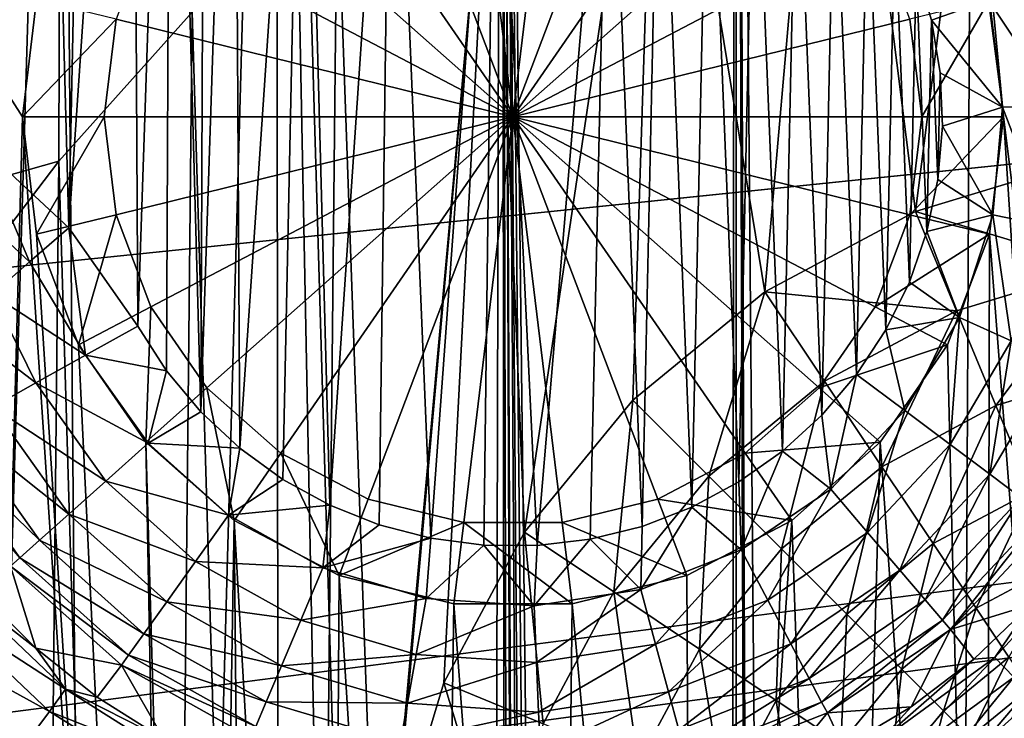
# Model space of a CAD drawing. Header units: metres. Extents: x -105 to 105, y -117 to 62.
# Tile 284 of 382: x -12.02 to -6, y 5.02 to 9.29. Entities that reach past the tile are written whole.
import ezdxf

# ---------------------------------------------------------------- set-up
doc = ezdxf.new("R2010")
doc.units = ezdxf.units.M
doc.layers.add('solid_509432_AD150_SW0001', color=7, linetype='CONTINUOUS')
doc.layers.add('solid_509432_AD150_SW0001_01', color=7, linetype='CONTINUOUS')

msp = doc.modelspace()

# ---------------------------------------------------------------- linework, layer by layer
at = {"layer": 'solid_509432_AD150_SW0001'}
for points in [[(-6.162486, 18.584642, 71.856262), (-7.637273, 18.06888, 71.843544), (-6.716792, -90.563103, 71.851799)], [(90, 18.299999, -16.299999), (-53, -0.25, -16.299999), (-90, -0.25, -16.299999)], [(-90, 18.299999, -16.299999), (90, 18.299999, -16.299999), (-90, -0.25, -16.299999)], [(-7.637273, 18.06888, 71.843544), (-9.069048, 17.444565, 71.82859), (-7.796052, -90.288589, 71.84201)], [(-7.637273, 18.06888, 71.843544), (-7.796052, -90.288589, 71.84201), (-7.625625, -90.371964, 71.843658)], [(-7.637273, 18.06888, 71.843544), (-7.179524, -90.514778, 71.847786), (-6.716792, -90.563103, 71.851799)], [(-7.637273, 18.06888, 71.843544), (-7.271542, -90.4935, 71.846954), (-7.179524, -90.514778, 71.847786)], [(-7.637273, 18.06888, 71.843544), (-7.625625, -90.371964, 71.843658), (-7.271542, -90.4935, 71.846954)], [(-9.069048, 17.444565, 71.82859), (-10.44977, 16.715254, 71.811752), (-9.177452, -26.469061, 71.827354)], [(-9.069048, 17.444565, 71.82859), (-9.177452, -26.469061, 71.827354), (-9.022556, -28.755762, 71.829117)], [(-9.069048, 17.444565, 71.82859), (-8.032491, -90.140953, 71.839676), (-7.796052, -90.288589, 71.84201)], [(-9.069048, 17.444565, 71.82859), (-8.253333, -89.961456, 71.837425), (-8.032491, -90.140953, 71.839676)], [(-9.069048, 17.444565, 71.82859), (-8.383188, -89.831497, 71.836075), (-8.253333, -89.961456, 71.837425)], [(-9.069048, 17.444565, 71.82859), (-8.615558, -89.532524, 71.833603), (-8.383188, -89.831497, 71.836075)], [(-9.069048, 17.444565, 71.82859), (-8.663014, -89.456314, 71.833092), (-8.615558, -89.532524, 71.833603)], [(-9.069048, 17.444565, 71.82859), (-8.859094, -89.033203, 71.830948), (-8.663014, -89.456314, 71.833092)], [(-9.069048, 17.444565, 71.82859), (-9.022556, -28.755762, 71.829117), (-8.859094, -89.033203, 71.830948)], [(-56.523369, 17.273149, -13.4), (-4.535146, -0.11237, -13.4), (-4.535146, 17.273149, -13.4)], [(-56.523369, 17.273149, -13.4), (-20.115334, -0.11237, -13.4), (-4.535146, -0.11237, -13.4)], [(-10.44977, 16.715254, 71.811752), (-11.77169, 15.885102, 71.793388), (-11.46215, -19.991917, 71.797882)], [(-10.44977, 16.715254, 71.811752), (-11.46215, -19.991917, 71.797882), (-10.408614, -22.040781, 71.812286)], [(-10.44977, 16.715254, 71.811752), (-9.642337, -24.21312, 71.821892), (-9.177452, -26.469061, 71.827354)], [(-10.44977, 16.715254, 71.811752), (-10.408614, -22.040781, 71.812286), (-9.642337, -24.21312, 71.821892)], [(-4.506017, -3.172695, 3.6), (-4.037329, 16.087421, 3.6), (-6.625394, 15.27488, 3.6)], [(-11.77169, 15.885102, 71.793388), (-13.027402, 14.958838, 71.773926), (-12.783526, -18.104143, 71.777855)], [(-11.77169, 15.885102, 71.793388), (-12.783526, -18.104143, 71.777855), (-11.46215, -19.991917, 71.797882)], [(-6.087182, 9.417974, 3.6), (-6, 8.7, 3.6), (-6.625394, 15.27488, 3.6)], [(-4.506017, -3.172695, 3.6), (-6.625394, 15.27488, 3.6), (-6, 8.7, 3.6)], [(-12.182717, 14.195507, -3.65), (-11.879448, 14.074841, -3.65), (-12.256333, 8.523661, -3.65)], [(-11.879448, 14.074841, -3.65), (-11.716298, 8.022101, -3.65), (-12.256333, 8.523661, -3.65)], [(-11.879448, 14.074841, -3.65), (-11.593453, 13.917461, -3.65), (-11.716298, 8.022101, -3.65)], [(-11.593453, 13.917461, -3.65), (-11.329303, 13.725903, -3.65), (-11.716298, 8.022101, -3.65)], [(-11.329303, 13.725903, -3.65), (-11.293468, 7.421128, -3.65), (-11.716298, 8.022101, -3.65)], [(-11.329303, 13.725903, -3.65), (-11.090832, 13.502938, -3.65), (-11.293468, 7.421128, -3.65)], [(-11.090832, 13.502938, -3.65), (-11.118073, 7.147813, -3.65), (-11.293468, 7.421128, -3.65)], [(-11.090832, 13.502938, -3.65), (-10.909168, 6.897062, -3.65), (-11.118073, 7.147813, -3.65)], [(-11.090832, 13.502938, -3.65), (-10.881927, 13.252187, -3.65), (-10.909168, 6.897062, -3.65)], [(-10.881927, 13.252187, -3.65), (-10.706532, 12.978872, -3.65), (-10.909168, 6.897062, -3.65)], [(-10.706532, 12.978872, -3.65), (-10.670697, 6.674098, -3.65), (-10.909168, 6.897062, -3.65)], [(-10.706532, 12.978872, -3.65), (-10.283702, 12.377898, -3.65), (-10.670697, 6.674098, -3.65)], [(-7.056211, 12.248801, 68.879997), (-5.950544, 12.769511, 68.879997), (-6.538026, 8.122147, 68.879997)], [(-5.950544, 12.769511, 68.879997), (-5.538317, 8.425224, 68.879997), (-6.538026, 8.122147, 68.879997)], [(-10.283702, 12.377898, -3.65), (-10.406547, 6.482539, -3.65), (-10.670697, 6.674098, -3.65)], [(-10.283702, 12.377898, -3.65), (-10.120552, 6.325159, -3.65), (-10.406547, 6.482539, -3.65)], [(-10.283702, 12.377898, -3.65), (-9.743667, 11.87634, -3.65), (-10.120552, 6.325159, -3.65)], [(-8.116714, 11.641371, 68.879997), (-7.056211, 12.248801, 68.879997), (-7.459431, 7.629768, 68.879997)], [(-7.056211, 12.248801, 68.879997), (-6.538026, 8.122147, 68.879997), (-7.459431, 7.629768, 68.879997)], [(-9.743667, 11.87634, -3.65), (-9.817283, 6.204493, -3.65), (-10.120552, 6.325159, -3.65)], [(-9.743667, 11.87634, -3.65), (-9.501385, 6.122381, -3.65), (-9.817283, 6.204493, -3.65)], [(-9.743667, 11.87634, -3.65), (-9.111122, 11.498078, -3.65), (-9.501385, 6.122381, -3.65)], [(-9.125268, 10.951107, 68.879997), (-8.116714, 11.641371, 68.879997), (-8.929769, 6.159431, 68.879997)], [(-8.116714, 11.641371, 68.879997), (-8.267034, 6.967034, 68.879997), (-8.929769, 6.159431, 68.879997)], [(-8.116714, 11.641371, 68.879997), (-7.459431, 7.629768, 68.879997), (-8.267034, 6.967034, 68.879997)], [(-9.111122, 11.498078, -3.65), (-9.177736, 6.080092, -3.65), (-9.501385, 6.122381, -3.65)], [(-9.111122, 11.498078, -3.65), (-8.851347, 6.078281, -3.65), (-9.177736, 6.080092, -3.65)], [(-9.111122, 11.498078, -3.65), (-8.414454, 11.259813, -3.65), (-8.851347, 6.078281, -3.65)], [(-8.414454, 11.259813, -3.65), (-8.527251, 6.116976, -3.65), (-8.851347, 6.078281, -3.65)], [(-8.414454, 11.259813, -3.65), (-8.210459, 6.195578, -3.65), (-8.527251, 6.116976, -3.65)], [(-8.414454, 11.259813, -3.65), (-8.102961, 11.167961, -3.65), (-8.210459, 6.195578, -3.65)], [(-9, 8.7, -1.902152), (-9.301389, 11.181767, -0.4), (-9.886502, 11.037544, -0.4)], [(-9, 8.7, -1.902152), (-8.698611, 11.181767, -0.4), (-9.301389, 11.181767, -0.4)], [(-9, 8.7, -1.902152), (-8.113498, 11.037544, -0.4), (-8.698611, 11.181767, -0.4)], [(-8.102961, 11.167961, -3.65), (-7.905864, 6.312873, -3.65), (-8.210459, 6.195578, -3.65)], [(-8.102961, 11.167961, -3.65), (-7.803746, 11.037624, -3.65), (-7.905864, 6.312873, -3.65)], [(-9, 8.7, -1.902152), (-9.886502, 11.037544, -0.4), (-10.420148, 10.757469, -0.4)], [(-9, 8.7, -1.902152), (-7.579852, 10.757469, -0.4), (-8.113498, 11.037544, -0.4)], [(-7.803746, 11.037624, -3.65), (-7.618173, 6.467051, -3.65), (-7.905864, 6.312873, -3.65)], [(-7.803746, 11.037624, -3.65), (-7.522929, 10.871121, -3.65), (-7.618173, 6.467051, -3.65)], [(-10.075416, 10.182427, 68.879997), (-9.125268, 10.951107, 68.879997), (-9.827391, 3.2, 68.879997)], [(-9.125268, 10.951107, 68.879997), (-9.725224, 4.238317, 68.879997), (-9.827391, 3.2, 68.879997)], [(-9.125268, 10.951107, 68.879997), (-9.422147, 5.238025, 68.879997), (-9.725224, 4.238317, 68.879997)], [(-9.125268, 10.951107, 68.879997), (-8.929769, 6.159431, 68.879997), (-9.422147, 5.238025, 68.879997)], [(-7.522929, 10.871121, -3.65), (-7.35183, 6.655729, -3.65), (-7.618173, 6.467051, -3.65)], [(-7.522929, 10.871121, -3.65), (-7.26507, 10.671174, -3.65), (-7.35183, 6.655729, -3.65)], [(-9, 8.7, -1.902152), (-10.420148, 10.757469, -0.4), (-10.871307, 10.357772, -0.4)], [(-9, 8.7, -1.902152), (-7.128692, 10.357772, -0.4), (-7.579852, 10.757469, -0.4)], [(-12, 8.7, 3.6), (-13.251093, 10.659556, 3.6), (-12.603499, -13.940187, 3.6)], [(-12, 8.7, 3.6), (-11.912818, 9.417974, 3.6), (-13.251093, 10.659556, 3.6)], [(-7.26507, 10.671174, -3.65), (-7.11095, 6.875993, -3.65), (-7.35183, 6.655729, -3.65)], [(-7.26507, 10.671174, -3.65), (-7.033907, 10.440685, -3.65), (-7.11095, 6.875993, -3.65)], [(-7.033907, 10.440685, -3.65), (-6.899256, 7.124442, -3.65), (-7.11095, 6.875993, -3.65)], [(-7.033907, 10.440685, -3.65), (-6.833153, 10.183333, -3.65), (-6.899256, 7.124442, -3.65)], [(-9, 8.7, -1.902152), (-10.871307, 10.357772, -0.4), (-11.213627, 9.861834, -0.4)], [(-9, 8.7, -1.902152), (-6.786373, 9.861834, -0.4), (-7.128692, 10.357772, -0.4)], [(-10.310084, -12.572192, 68.879997), (-10.961076, 9.340252, 68.879997), (-10.075416, 10.182427, 68.879997)], [(-10.310084, -12.572192, 68.879997), (-10.075416, 10.182427, 68.879997), (-9.827391, 3.2, 68.879997)], [(-6.833153, 10.183333, -3.65), (-6.72002, 7.397234, -3.65), (-6.899256, 7.124442, -3.65)], [(-6.833153, 10.183333, -3.65), (-6.665874, 9.903063, -3.65), (-6.72002, 7.397234, -3.65)], [(-6.665874, 9.903063, -3.65), (-6.576012, 7.690153, -3.65), (-6.72002, 7.397234, -3.65)], [(-6.665874, 9.903063, -3.65), (-6.534655, 9.604201, -3.65), (-6.576012, 7.690153, -3.65)], [(-13.286796, 8.002264, 68.790207), (-11.773273, 9.856214, 68.790207), (-11.776579, 8.429971, 68.879997)], [(-13.08232, 9.75816, 68.523697), (-11.773273, 9.856214, 68.790207), (-13.286796, 8.002264, 68.790207)], [(-11.773273, 9.856214, 68.790207), (-10.961076, 9.340252, 68.879997), (-11.776579, 8.429971, 68.879997)], [(-9, 8.7, -1.902152), (-11.213627, 9.861834, -0.4), (-11.427359, 9.298271, -0.4)], [(-9, 8.7, -1.902152), (-6.572641, 9.298271, -0.4), (-6.786373, 9.861834, -0.4)], [(-10.604027, -8.035223, 2.176648), (-20.352932, -11.169054, 2.431932), (-18.474998, 9.676248, 2.382756)], [(-11, -6.3, 2.187017), (-18.474998, 9.676248, 2.382756), (-17.966082, 8.628111, 2.36943)], [(-10.899744, -7.189939, 2.184391), (-10.604027, -8.035223, 2.176648), (-18.474998, 9.676248, 2.382756)], [(-11, -6.3, 2.187017), (-10.899744, -7.189939, 2.184391), (-18.474998, 9.676248, 2.382756)], [(-6.534655, 9.604201, -3.65), (-6.469457, 7.998672, -3.65), (-6.576012, 7.690153, -3.65)], [(-6.534655, 9.604201, -3.65), (-6.441527, 9.291374, -3.65), (-6.469457, 7.998672, -3.65)], [(-6.092581, 9.413608, -3.604213), (-6.441527, 9.291374, -3.65), (-6.534655, 9.604201, -3.65)], [(-6.092581, 9.413608, -3.604213), (-5.755611, 9.496315, -3.468759), (-5.659959, 8.765604, -3.468759)], [(-11.427359, 9.298271, 3.1), (-11.912818, 9.417974, 3.6), (-12, 8.7, 3.6)], [(-6.572641, 9.298271, 3.1), (-6.5, 8.7, 3.1), (-6.087182, 9.417974, 3.6)], [(-6.5, 8.7, 3.1), (-6, 8.7, 3.6), (-6.087182, 9.417974, 3.6)], [(-6.006864, 8.75879, -3.604213), (-6.441527, 9.291374, -3.65), (-6.092581, 9.413608, -3.604213)], [(-6.006864, 8.75879, -3.604213), (-6.092581, 9.413608, -3.604213), (-5.659959, 8.765604, -3.468759)], [(-11.178157, -11.711962, 68.879997), (-11.776579, 8.429971, 68.879997), (-10.961076, 9.340252, 68.879997)], [(-10.310084, -12.572192, 68.879997), (-11.178157, -11.711962, 68.879997), (-10.961076, 9.340252, 68.879997)], [(-11.5, 8.7, 3.1), (-11.427359, 9.298271, 3.1), (-12, 8.7, 3.6)], [(-11.427359, 9.298271, -0.4), (-11.427359, 9.298271, 3.1), (-11.5, 8.7, 3.1)], [(-11.5, 8.7, -0.4), (-11.427359, 9.298271, -0.4), (-11.5, 8.7, 3.1)], [(-9, 8.7, -1.902152), (-11.427359, 9.298271, -0.4), (-11.5, 8.7, -0.4)], [(-9, 8.7, -1.902152), (-6.5, 8.7, -0.4), (-6.572641, 9.298271, -0.4)], [(-6.5, 8.7, -0.4), (-6.5, 8.7, 3.1), (-6.572641, 9.298271, 3.1)], [(-6.572641, 9.298271, -0.4), (-6.5, 8.7, -0.4), (-6.572641, 9.298271, 3.1)], [(-6.441527, 9.291374, -3.65), (-6.402, 8.318026, -3.65), (-6.469457, 7.998672, -3.65)], [(-6.441527, 9.291374, -3.65), (-6.387927, 8.969408, -3.65), (-6.402, 8.318026, -3.65)], [(-6.006864, 8.75879, -3.604213), (-6.387927, 8.969408, -3.65), (-6.441527, 9.291374, -3.65)], [(-6.387927, 8.969408, -3.65), (-6.374683, 8.643279, -3.65), (-6.402, 8.318026, -3.65)], [(-6.006864, 8.75879, -3.604213), (-6.374683, 8.643279, -3.65), (-6.387927, 8.969408, -3.65)], [(-6.066801, 8.101111, -3.604213), (-6.374683, 8.643279, -3.65), (-6.006864, 8.75879, -3.604213)], [(-6.066801, 8.101111, -3.604213), (-6.006864, 8.75879, -3.604213), (-5.726844, 8.0317, -3.468759)], [(-6.006864, 8.75879, -3.604213), (-5.659959, 8.765604, -3.468759), (-5.726844, 8.0317, -3.468759)], [(-11, -6.3, 3.6), (-12, 8.7, 3.6), (-12.603499, -13.940187, 3.6)], [(-11, -6.3, 3.6), (-11.912818, 7.982027, 3.6), (-12, 8.7, 3.6)], [(-11.5, 8.7, 3.1), (-12, 8.7, 3.6), (-11.912818, 7.982027, 3.6)], [(-11.427359, 8.101729, 3.1), (-11.5, 8.7, 3.1), (-11.912818, 7.982027, 3.6)], [(-11.427359, 8.101729, 3.1), (-11.5, 8.7, -0.4), (-11.5, 8.7, 3.1)], [(-11.427359, 8.101729, -0.4), (-9, 8.7, -1.902152), (-11.5, 8.7, -0.4)], [(-11.427359, 8.101729, -0.4), (-11.5, 8.7, -0.4), (-11.427359, 8.101729, 3.1)], [(-11.213627, 7.538167, -0.4), (-9, 8.7, -1.902152), (-11.427359, 8.101729, -0.4)], [(-10.871307, 7.042228, -0.4), (-9, 8.7, -1.902152), (-11.213627, 7.538167, -0.4)], [(-10.420148, 6.64253, -0.4), (-9, 8.7, -1.902152), (-10.871307, 7.042228, -0.4)], [(-9.886502, 6.362455, -0.4), (-9, 8.7, -1.902152), (-10.420148, 6.64253, -0.4)], [(-9.301389, 6.218234, -0.4), (-9, 8.7, -1.902152), (-9.886502, 6.362455, -0.4)], [(-8.698611, 6.218234, -0.4), (-9, 8.7, -1.902152), (-9.301389, 6.218234, -0.4)], [(-6.572641, 8.101729, -0.4), (-6.5, 8.7, -0.4), (-9, 8.7, -1.902152)], [(-8.113498, 6.362455, -0.4), (-9, 8.7, -1.902152), (-8.698611, 6.218234, -0.4)], [(-7.579852, 6.64253, -0.4), (-9, 8.7, -1.902152), (-8.113498, 6.362455, -0.4)], [(-7.128692, 7.042228, -0.4), (-9, 8.7, -1.902152), (-7.579852, 6.64253, -0.4)], [(-6.786373, 7.538167, -0.4), (-9, 8.7, -1.902152), (-7.128692, 7.042228, -0.4)], [(-6.572641, 8.101729, -0.4), (-9, 8.7, -1.902152), (-6.786373, 7.538167, -0.4)], [(-6.572641, 8.101729, 3.1), (-6.087182, 7.982027, 3.6), (-6, 8.7, 3.6)], [(-6.572641, 8.101729, 3.1), (-6, 8.7, 3.6), (-6.5, 8.7, 3.1)], [(-6.572641, 8.101729, -0.4), (-6.5, 8.7, 3.1), (-6.5, 8.7, -0.4)], [(-6.572641, 8.101729, -0.4), (-6.572641, 8.101729, 3.1), (-6.5, 8.7, 3.1)], [(-5.26448, -2.696117, 3.6), (-6, 8.7, 3.6), (-6.087182, 7.982027, 3.6)], [(-5.26448, -2.696117, 3.6), (-4.506017, -3.172695, 3.6), (-6, 8.7, 3.6)], [(-9.494305, -3.172952, 2.147589), (-17.966082, 8.628111, 2.36943), (-17.259912, 7.701235, 2.350938)], [(-10.899744, -5.410061, 2.184391), (-11, -6.3, 2.187017), (-17.966082, 8.628111, 2.36943)], [(-10.604027, -4.564777, 2.176648), (-10.899744, -5.410061, 2.184391), (-17.966082, 8.628111, 2.36943)], [(-10.127562, -3.80634, 2.164171), (-10.604027, -4.564777, 2.176648), (-17.966082, 8.628111, 2.36943)], [(-9.494305, -3.172952, 2.147589), (-10.127562, -3.80634, 2.164171), (-17.966082, 8.628111, 2.36943)], [(-6.066801, 8.101111, -3.604213), (-6.402, 8.318026, -3.65), (-6.374683, 8.643279, -3.65)], [(-12.446797, 8.269817, -3.616045), (-12.256333, 8.523661, -3.65), (-11.955394, 7.813429, -3.616045)], [(-11.955394, 7.813429, -3.616045), (-12.256333, 8.523661, -3.65), (-11.716298, 8.022101, -3.65)], [(-13.286796, 8.002264, 68.790207), (-11.776579, 8.429971, 68.879997), (-12.516704, 7.457412, 68.879997)], [(-11.974687, -10.785094, 68.879997), (-12.516704, 7.457412, 68.879997), (-11.776579, 8.429971, 68.879997)], [(-11.178157, -11.711962, 68.879997), (-11.974687, -10.785094, 68.879997), (-11.776579, 8.429971, 68.879997)], [(-5.411144, 7.78063, 68.807167), (-6.538026, 8.122147, 68.879997), (-5.538317, 8.425224, 68.879997)], [(-6.066801, 8.101111, -3.604213), (-6.469457, 7.998672, -3.65), (-6.402, 8.318026, -3.65)], [(-12.446797, 8.269817, -3.616045), (-11.955394, 7.813429, -3.616045), (-12.183665, 7.614201, -3.515716)], [(-11.427359, 8.101729, 3.1), (-11.912818, 7.982027, 3.6), (-11.656376, 7.305843, 3.6)], [(-11.213627, 7.538167, 3.1), (-11.427359, 8.101729, 3.1), (-11.656376, 7.305843, 3.6)], [(-11.427359, 8.101729, -0.4), (-11.427359, 8.101729, 3.1), (-11.213627, 7.538167, 3.1)], [(-11.213627, 7.538167, -0.4), (-11.427359, 8.101729, -0.4), (-11.213627, 7.538167, 3.1)], [(-6.287273, 7.514859, 68.807167), (-7.459431, 7.629768, 68.879997), (-6.538026, 8.122147, 68.879997)], [(-6.572641, 8.101729, 3.1), (-6.786373, 7.538167, 3.1), (-6.087182, 7.982027, 3.6)], [(-6.786373, 7.538167, -0.4), (-6.786373, 7.538167, 3.1), (-6.572641, 8.101729, 3.1)], [(-6.572641, 8.101729, -0.4), (-6.786373, 7.538167, -0.4), (-6.572641, 8.101729, 3.1)], [(-5.411144, 7.78063, 68.807167), (-6.287273, 7.514859, 68.807167), (-6.538026, 8.122147, 68.879997)], [(-6.269477, 7.472577, -3.604213), (-6.469457, 7.998672, -3.65), (-6.066801, 8.101111, -3.604213)], [(-6.269477, 7.472577, -3.604213), (-6.066801, 8.101111, -3.604213), (-5.95301, 7.330318, -3.468759)], [(-6.066801, 8.101111, -3.604213), (-5.726844, 8.0317, -3.468759), (-5.95301, 7.330318, -3.468759)], [(-11.955394, 7.813429, -3.616045), (-11.716298, 8.022101, -3.65), (-11.614688, 7.242011, -3.604213)], [(-11.614688, 7.242011, -3.604213), (-11.716298, 8.022101, -3.65), (-11.293468, 7.421128, -3.65)], [(-11, -6.3, 3.6), (-11.656376, 7.305843, 3.6), (-11.912818, 7.982027, 3.6)], [(-6.786373, 7.538167, 3.1), (-6.343625, 7.305843, 3.6), (-6.087182, 7.982027, 3.6)], [(-6.269477, 7.472577, -3.604213), (-6.576012, 7.690153, -3.65), (-6.469457, 7.998672, -3.65)], [(-6.109882, -2.400297, 3.6), (-6.087182, 7.982027, 3.6), (-6.343625, 7.305843, 3.6)], [(-6.109882, -2.400297, 3.6), (-5.26448, -2.696117, 3.6), (-6.087182, 7.982027, 3.6)], [(-12.183665, 7.614201, -3.515716), (-11.955394, 7.813429, -3.616045), (-11.614688, 7.242011, -3.604213)], [(-6.046669, 6.933988, 68.590508), (-6.287273, 7.514859, 68.807167), (-5.411144, 7.78063, 68.807167)], [(-5.288485, 7.16398, 68.590508), (-6.046669, 6.933988, 68.590508), (-5.411144, 7.78063, 68.807167)], [(-7, -2.3, 2.082273), (-17.259912, 7.701235, 2.350938), (-16.840929, 7.294624, 2.339967)], [(-8.735818, -2.69626, 2.127727), (-9.494305, -3.172952, 2.147589), (-17.259912, 7.701235, 2.350938)], [(-7.890296, -2.400338, 2.105586), (-8.735818, -2.69626, 2.127727), (-17.259912, 7.701235, 2.350938)], [(-7, -2.3, 2.082273), (-7.890296, -2.400338, 2.105586), (-17.259912, 7.701235, 2.350938)], [(-6.269477, 7.472577, -3.604213), (-6.72002, 7.397234, -3.65), (-6.576012, 7.690153, -3.65)], [(-12.390778, 7.43344, -3.353557), (-12.183665, 7.614201, -3.515716), (-11.917729, 7.07303, -3.468759)], [(-12.183665, 7.614201, -3.515716), (-11.614688, 7.242011, -3.604213), (-11.917729, 7.07303, -3.468759)], [(-7.80245, 6.50245, 68.807167), (-8.267034, 6.967034, 68.879997), (-7.459431, 7.629768, 68.879997)], [(-7.094718, 7.08327, 68.807167), (-7.80245, 6.50245, 68.807167), (-7.459431, 7.629768, 68.879997)], [(-6.287273, 7.514859, 68.807167), (-7.094718, 7.08327, 68.807167), (-7.459431, 7.629768, 68.879997)], [(-11.213627, 7.538167, 3.1), (-11.656376, 7.305843, 3.6), (-11.245516, 6.710617, 3.6)], [(-10.871307, 7.042228, 3.1), (-11.213627, 7.538167, 3.1), (-11.245516, 6.710617, 3.6)], [(-11.213627, 7.538167, -0.4), (-11.213627, 7.538167, 3.1), (-10.871307, 7.042228, 3.1)], [(-10.871307, 7.042228, -0.4), (-11.213627, 7.538167, -0.4), (-10.871307, 7.042228, 3.1)], [(-6.786373, 7.538167, 3.1), (-7.128692, 7.042228, 3.1), (-6.343625, 7.305843, 3.6)], [(-7.128692, 7.042228, -0.4), (-7.128692, 7.042228, 3.1), (-6.786373, 7.538167, 3.1)], [(-6.786373, 7.538167, -0.4), (-7.128692, 7.042228, -0.4), (-6.786373, 7.538167, 3.1)], [(-6.745414, 6.5605, 68.590508), (-7.094718, 7.08327, 68.807167), (-6.287273, 7.514859, 68.807167)], [(-6.046669, 6.933988, 68.590508), (-6.745414, 6.5605, 68.590508), (-6.287273, 7.514859, 68.807167)], [(-6.605029, 6.903772, -3.604213), (-6.72002, 7.397234, -3.65), (-6.269477, 7.472577, -3.604213)], [(-6.605029, 6.903772, -3.604213), (-6.269477, 7.472577, -3.604213), (-6.327452, 6.695589, -3.468759)], [(-6.269477, 7.472577, -3.604213), (-5.95301, 7.330318, -3.468759), (-6.327452, 6.695589, -3.468759)], [(-11.974687, -10.785094, 68.879997), (-12.694615, -9.797462, 68.879997), (-12.516704, 7.457412, 68.879997)], [(-12.390778, 7.43344, -3.353557), (-11.917729, 7.07303, -3.468759), (-12.182279, 6.925514, -3.25199)], [(-11.614688, 7.242011, -3.604213), (-11.293468, 7.421128, -3.65), (-11.118073, 7.147813, -3.65)], [(-6.605029, 6.903772, -3.604213), (-6.899256, 7.124442, -3.65), (-6.72002, 7.397234, -3.65)], [(-7, -2.3, 2.082273), (-16.840929, 7.294624, 2.339967), (-16.383781, 6.931841, 2.327996)], [(-11, -6.3, 3.6), (-11.245516, 6.710617, 3.6), (-11.656376, 7.305843, 3.6)], [(-7.128692, 7.042228, 3.1), (-6.754485, 6.710617, 3.6), (-6.343625, 7.305843, 3.6)], [(-6.109882, -2.400297, 3.6), (-6.343625, 7.305843, 3.6), (-6.754485, 6.710617, 3.6)], [(-6.327452, 6.695589, -3.468759), (-5.95301, 7.330318, -3.468759), (-6.085133, 6.51385, -3.25199)], [(-5.95301, 7.330318, -3.468759), (-5.676741, 7.20613, -3.25199), (-6.085133, 6.51385, -3.25199)], [(-11.614688, 7.242011, -3.604213), (-11.231402, 6.704213, -3.604213), (-11.917729, 7.07303, -3.468759)], [(-11.614688, 7.242011, -3.604213), (-11.118073, 7.147813, -3.65), (-11.231402, 6.704213, -3.604213)], [(-6.085133, 6.51385, -3.25199), (-5.676741, 7.20613, -3.25199), (-5.893013, 6.36976, -2.967271)], [(-11.231402, 6.704213, -3.604213), (-11.118073, 7.147813, -3.65), (-10.909168, 6.897062, -3.65)], [(-7.057127, 6.422377, -3.604213), (-7.11095, 6.875993, -3.65), (-6.899256, 7.124442, -3.65)], [(-7.057127, 6.422377, -3.604213), (-6.899256, 7.124442, -3.65), (-6.605029, 6.903772, -3.604213)], [(-5.830242, 6.411487, 68.240654), (-6.046669, 6.933988, 68.590508), (-5.288485, 7.16398, 68.590508)], [(-11.917729, 7.07303, -3.468759), (-11.490022, 6.472902, -3.468759), (-12.182279, 6.925514, -3.25199)], [(-11.231402, 6.704213, -3.604213), (-11.490022, 6.472902, -3.468759), (-11.917729, 7.07303, -3.468759)], [(-7.357871, 6.05787, 68.590508), (-7.80245, 6.50245, 68.807167), (-7.094718, 7.08327, 68.807167)], [(-6.745414, 6.5605, 68.590508), (-7.357871, 6.05787, 68.590508), (-7.094718, 7.08327, 68.807167)], [(-10.871307, 7.042228, 3.1), (-11.245516, 6.710617, 3.6), (-10.70421, 6.23106, 3.6)], [(-10.420148, 6.64253, 3.1), (-10.871307, 7.042228, 3.1), (-10.70421, 6.23106, 3.6)], [(-10.871307, 7.042228, -0.4), (-10.871307, 7.042228, 3.1), (-10.420148, 6.64253, 3.1)], [(-10.420148, 6.64253, -0.4), (-10.871307, 7.042228, -0.4), (-10.420148, 6.64253, 3.1)], [(-7.128692, 7.042228, 3.1), (-7.579852, 6.64253, 3.1), (-6.754485, 6.710617, 3.6)], [(-7.579852, 6.64253, -0.4), (-7.579852, 6.64253, 3.1), (-7.128692, 7.042228, 3.1)], [(-7.128692, 7.042228, -0.4), (-7.579852, 6.64253, -0.4), (-7.128692, 7.042228, 3.1)], [(-7, -2.3, 2.082273), (-16.383781, 6.931841, 2.327996), (-12.579206, 4.088384, 2.22837)], [(-12.182279, 6.925514, -3.25199), (-11.715792, 6.270972, -3.25199), (-12.392024, 6.808557, -2.967271)], [(-11.490022, 6.472902, -3.468759), (-11.715792, 6.270972, -3.25199), (-12.182279, 6.925514, -3.25199)], [(-8.38327, 5.794718, 68.807167), (-8.929769, 6.159431, 68.879997), (-8.267034, 6.967034, 68.879997)], [(-7.80245, 6.50245, 68.807167), (-8.38327, 5.794718, 68.807167), (-8.267034, 6.967034, 68.879997)], [(-6.431211, 6.090262, 68.240654), (-6.745414, 6.5605, 68.590508), (-6.046669, 6.933988, 68.590508)], [(-5.830242, 6.411487, 68.240654), (-6.431211, 6.090262, 68.240654), (-6.046669, 6.933988, 68.590508)], [(-11.231402, 6.704213, -3.604213), (-10.909168, 6.897062, -3.65), (-10.670697, 6.674098, -3.65)], [(-7.057127, 6.422377, -3.604213), (-7.35183, 6.655729, -3.65), (-7.11095, 6.875993, -3.65)], [(-7.057127, 6.422377, -3.604213), (-6.605029, 6.903772, -3.604213), (-6.831948, 6.158401, -3.468759)], [(-6.605029, 6.903772, -3.604213), (-6.327452, 6.695589, -3.468759), (-6.831948, 6.158401, -3.468759)], [(-12.392024, 6.808557, -2.967271), (-11.89479, 6.110874, -2.967271), (-12.534031, 6.729372, -2.632159)], [(-11.715792, 6.270972, -3.25199), (-11.89479, 6.110874, -2.967271), (-12.392024, 6.808557, -2.967271)], [(-12.534031, 6.729372, -2.632159), (-12.015981, 6.00248, -2.632159), (-12.599519, 6.692855, -2.267689)], [(-12.015981, 6.00248, -2.632159), (-12.071868, 5.952494, -2.267689), (-12.599519, 6.692855, -2.267689)], [(-11.89479, 6.110874, -2.967271), (-12.015981, 6.00248, -2.632159), (-12.534031, 6.729372, -2.632159)], [(-11.231402, 6.704213, -3.604213), (-10.739532, 6.263536, -3.604213), (-11.490022, 6.472902, -3.468759)], [(-10.899703, -5.409883, 3.6), (-10.70421, 6.23106, 3.6), (-11.245516, 6.710617, 3.6)], [(-11, -6.3, 3.6), (-10.899703, -5.409883, 3.6), (-11.245516, 6.710617, 3.6)], [(-11.231402, 6.704213, -3.604213), (-10.670697, 6.674098, -3.65), (-10.739532, 6.263536, -3.604213)], [(-7.579852, 6.64253, 3.1), (-7.29579, 6.23106, 3.6), (-6.754485, 6.710617, 3.6)], [(-7, -2.3, 3.6), (-6.754485, 6.710617, 3.6), (-7.29579, 6.23106, 3.6)], [(-7, -2.3, 3.6), (-6.109882, -2.400297, 3.6), (-6.754485, 6.710617, 3.6)], [(-6.831948, 6.158401, -3.468759), (-6.327452, 6.695589, -3.468759), (-6.635372, 5.927955, -3.25199)], [(-6.327452, 6.695589, -3.468759), (-6.085133, 6.51385, -3.25199), (-6.635372, 5.927955, -3.25199)], [(-10.739532, 6.263536, -3.604213), (-10.670697, 6.674098, -3.65), (-10.406547, 6.482539, -3.65)], [(-10.420148, 6.64253, 3.1), (-10.70421, 6.23106, 3.6), (-10.063803, 5.894947, 3.6)], [(-9.886502, 6.362455, 3.1), (-10.420148, 6.64253, 3.1), (-10.063803, 5.894947, 3.6)], [(-10.420148, 6.64253, -0.4), (-10.420148, 6.64253, 3.1), (-9.886502, 6.362455, 3.1)], [(-9.886502, 6.362455, -0.4), (-10.420148, 6.64253, -0.4), (-9.886502, 6.362455, 3.1)], [(-7.579852, 6.64253, 3.1), (-8.113498, 6.362455, 3.1), (-7.29579, 6.23106, 3.6)], [(-8.113498, 6.362455, -0.4), (-8.113498, 6.362455, 3.1), (-7.579852, 6.64253, 3.1)], [(-7.579852, 6.64253, -0.4), (-8.113498, 6.362455, -0.4), (-7.579852, 6.64253, 3.1)], [(-7.603771, 6.051818, -3.604213), (-7.618173, 6.467051, -3.65), (-7.35183, 6.655729, -3.65)], [(-7.603771, 6.051818, -3.604213), (-7.35183, 6.655729, -3.65), (-7.057127, 6.422377, -3.604213)], [(-7.8605, 5.445415, 68.590508), (-8.38327, 5.794718, 68.807167), (-7.80245, 6.50245, 68.807167)], [(-7.357871, 6.05787, 68.590508), (-7.8605, 5.445415, 68.590508), (-7.80245, 6.50245, 68.807167)], [(-6.957966, 5.657966, 68.240654), (-7.357871, 6.05787, 68.590508), (-6.745414, 6.5605, 68.590508)], [(-6.431211, 6.090262, 68.240654), (-6.957966, 5.657966, 68.240654), (-6.745414, 6.5605, 68.590508)], [(-6.635372, 5.927955, -3.25199), (-6.085133, 6.51385, -3.25199), (-6.479519, 5.745248, -2.967271)], [(-6.085133, 6.51385, -3.25199), (-5.893013, 6.36976, -2.967271), (-6.479519, 5.745248, -2.967271)], [(-11.490022, 6.472902, -3.468759), (-10.941142, 5.981151, -3.468759), (-11.715792, 6.270972, -3.25199)], [(-10.739532, 6.263536, -3.604213), (-10.941142, 5.981151, -3.468759), (-11.490022, 6.472902, -3.468759)], [(-10.739532, 6.263536, -3.604213), (-10.406547, 6.482539, -3.65), (-10.120552, 6.325159, -3.65)], [(-7.603771, 6.051818, -3.604213), (-7.905864, 6.312873, -3.65), (-7.618173, 6.467051, -3.65)], [(-7.603771, 6.051818, -3.604213), (-7.057127, 6.422377, -3.604213), (-7.441949, 5.744894, -3.468759)], [(-7.057127, 6.422377, -3.604213), (-6.831948, 6.158401, -3.468759), (-7.441949, 5.744894, -3.468759)], [(-6.167548, 5.695662, 67.774803), (-6.431211, 6.090262, 68.240654), (-5.830242, 6.411487, 68.240654)], [(-5.648627, 5.973032, 67.774803), (-6.167548, 5.695662, 67.774803), (-5.830242, 6.411487, 68.240654)], [(-10.739532, 6.263536, -3.604213), (-10.120552, 6.325159, -3.65), (-10.163009, 5.941425, -3.604213)], [(-10.163009, 5.941425, -3.604213), (-10.120552, 6.325159, -3.65), (-9.817283, 6.204493, -3.65)], [(-9.301389, 6.218234, 3.1), (-9.886502, 6.362455, 3.1), (-10.063803, 5.894947, 3.6)], [(-9.886502, 6.362455, -0.4), (-9.886502, 6.362455, 3.1), (-9.301389, 6.218234, 3.1)], [(-9.301389, 6.218234, -0.4), (-9.886502, 6.362455, -0.4), (-9.301389, 6.218234, 3.1)], [(-8.113498, 6.362455, 3.1), (-8.698611, 6.218234, 3.1), (-7.936197, 5.894947, 3.6)], [(-8.698611, 6.218234, -0.4), (-8.698611, 6.218234, 3.1), (-8.113498, 6.362455, 3.1)], [(-8.113498, 6.362455, -0.4), (-8.698611, 6.218234, -0.4), (-8.113498, 6.362455, 3.1)], [(-8.113498, 6.362455, 3.1), (-7.936197, 5.894947, 3.6), (-7.29579, 6.23106, 3.6)], [(-6.479519, 5.745248, -2.967271), (-5.893013, 6.36976, -2.967271), (-6.373999, 5.621548, -2.632159)], [(-5.893013, 6.36976, -2.967271), (-5.762939, 6.272204, -2.632159), (-6.373999, 5.621548, -2.632159)], [(-11.715792, 6.270972, -3.25199), (-11.117146, 5.734634, -3.25199), (-11.89479, 6.110874, -2.967271)], [(-10.941142, 5.981151, -3.468759), (-11.117146, 5.734634, -3.25199), (-11.715792, 6.270972, -3.25199)], [(-10.739532, 6.263536, -3.604213), (-10.163009, 5.941425, -3.604213), (-10.941142, 5.981151, -3.468759)], [(-8.21836, 5.810128, -3.604213), (-8.210459, 6.195578, -3.65), (-7.905864, 6.312873, -3.65)], [(-8.21836, 5.810128, -3.604213), (-7.905864, 6.312873, -3.65), (-7.603771, 6.051818, -3.604213)], [(-6.373999, 5.621548, -2.632159), (-5.762939, 6.272204, -2.632159), (-6.325337, 5.564502, -2.267689)], [(-5.762939, 6.272204, -2.632159), (-5.702955, 6.227216, -2.267689), (-6.325337, 5.564502, -2.267689)], [(-10.899703, -5.409883, 3.6), (-10.603883, -4.564479, 3.6), (-10.70421, 6.23106, 3.6)], [(-10.127305, -3.806017, 3.6), (-10.063803, 5.894947, 3.6), (-10.70421, 6.23106, 3.6)], [(-10.603883, -4.564479, 3.6), (-10.127305, -3.806017, 3.6), (-10.70421, 6.23106, 3.6)], [(-10.163009, 5.941425, -3.604213), (-9.817283, 6.204493, -3.65), (-9.501385, 6.122381, -3.65)], [(-9.301389, 6.218234, 3.1), (-10.063803, 5.894947, 3.6), (-9.361663, 5.72188, 3.6)], [(-9.301389, 6.218234, 3.1), (-9.361663, 5.72188, 3.6), (-8.638337, 5.72188, 3.6)], [(-8.698611, 6.218234, 3.1), (-9.301389, 6.218234, 3.1), (-8.638337, 5.72188, 3.6)], [(-9.301389, 6.218234, -0.4), (-9.301389, 6.218234, 3.1), (-8.698611, 6.218234, 3.1)], [(-8.698611, 6.218234, -0.4), (-9.301389, 6.218234, -0.4), (-8.698611, 6.218234, 3.1)], [(-8.698611, 6.218234, 3.1), (-8.638337, 5.72188, 3.6), (-7.936197, 5.894947, 3.6)], [(-7.890118, -2.400297, 3.6), (-7.29579, 6.23106, 3.6), (-7.936197, 5.894947, 3.6)], [(-7.890118, -2.400297, 3.6), (-7, -2.3, 3.6), (-7.29579, 6.23106, 3.6)], [(-6.325337, 5.564502, -2.267689), (-5.702955, 6.227216, -2.267689), (-5.834797, 5.71578, 0.640441)], [(-8.814858, 4.987273, 68.807167), (-9.422147, 5.238025, 68.879997), (-8.929769, 6.159431, 68.879997)], [(-8.38327, 5.794718, 68.807167), (-8.814858, 4.987273, 68.807167), (-8.929769, 6.159431, 68.879997)], [(-8.21836, 5.810128, -3.604213), (-8.527251, 6.116976, -3.65), (-8.210459, 6.195578, -3.65)], [(-7.441949, 5.744894, -3.468759), (-6.831948, 6.158401, -3.468759), (-7.300681, 5.476955, -3.25199)], [(-6.831948, 6.158401, -3.468759), (-6.635372, 5.927955, -3.25199), (-7.300681, 5.476955, -3.25199)], [(-11.89479, 6.110874, -2.967271), (-11.256687, 5.539186, -2.967271), (-12.015981, 6.00248, -2.632159)], [(-11.117146, 5.734634, -3.25199), (-11.256687, 5.539186, -2.967271), (-11.89479, 6.110874, -2.967271)], [(-10.163009, 5.941425, -3.604213), (-9.501385, 6.122381, -3.65), (-9.52989, 5.753555, -3.604213)], [(-9.52989, 5.753555, -3.604213), (-9.501385, 6.122381, -3.65), (-9.177736, 6.080092, -3.65)], [(-8.870986, 5.709067, -3.604213), (-8.851347, 6.078281, -3.65), (-8.527251, 6.116976, -3.65)], [(-8.870986, 5.709067, -3.604213), (-8.527251, 6.116976, -3.65), (-8.21836, 5.810128, -3.604213)], [(-6.622386, 5.322386, 67.774803), (-6.957966, 5.657966, 68.240654), (-6.431211, 6.090262, 68.240654)], [(-6.167548, 5.695662, 67.774803), (-6.622386, 5.322386, 67.774803), (-6.431211, 6.090262, 68.240654)], [(-9.52989, 5.753555, -3.604213), (-9.177736, 6.080092, -3.65), (-8.870986, 5.709067, -3.604213)], [(-8.870986, 5.709067, -3.604213), (-9.177736, 6.080092, -3.65), (-8.851347, 6.078281, -3.65)], [(-8.21836, 5.810128, -3.604213), (-7.603771, 6.051818, -3.604213), (-8.127769, 5.475192, -3.468759)], [(-7.603771, 6.051818, -3.604213), (-7.441949, 5.744894, -3.468759), (-8.127769, 5.475192, -3.468759)], [(-7.390262, 5.131211, 68.240654), (-7.8605, 5.445415, 68.590508), (-7.357871, 6.05787, 68.590508)], [(-6.957966, 5.657966, 68.240654), (-7.390262, 5.131211, 68.240654), (-7.357871, 6.05787, 68.590508)], [(-6.053792, 5.394339, 1.020737), (-5.834797, 5.71578, 0.640441), (-5.460275, 6.042284, 1.000163)], [(-6.053792, 5.394339, 1.020737), (-5.460275, 6.042284, 1.000163), (-5.937293, 5.27358, 1.36054)], [(-12.015981, 6.00248, -2.632159), (-11.351163, 5.406858, -2.632159), (-12.071868, 5.952494, -2.267689)], [(-11.256687, 5.539186, -2.967271), (-11.351163, 5.406858, -2.632159), (-12.015981, 6.00248, -2.632159)], [(-10.941142, 5.981151, -3.468759), (-10.297801, 5.621707, -3.468759), (-11.117146, 5.734634, -3.25199)], [(-10.163009, 5.941425, -3.604213), (-10.297801, 5.621707, -3.468759), (-10.941142, 5.981151, -3.468759)], [(-5.967381, 5.396091, 67.215843), (-6.167548, 5.695662, 67.774803), (-5.648627, 5.973032, 67.774803)], [(-12.071868, 5.952494, -2.267689), (-11.918072, 5.451043, 0.854398), (-12.258256, 5.790904, 0.866342)], [(-12.071868, 5.952494, -2.267689), (-11.394732, 5.345834, -2.267689), (-11.918072, 5.451043, 0.854398)], [(-11.351163, 5.406858, -2.632159), (-11.394732, 5.345834, -2.267689), (-12.071868, 5.952494, -2.267689)], [(-10.163009, 5.941425, -3.604213), (-9.52989, 5.753555, -3.604213), (-10.297801, 5.621707, -3.468759)], [(-7.300681, 5.476955, -3.25199), (-6.635372, 5.927955, -3.25199), (-7.188678, 5.264524, -2.967271)], [(-6.635372, 5.927955, -3.25199), (-6.479519, 5.745248, -2.967271), (-7.188678, 5.264524, -2.967271)], [(-10.127305, -3.806017, 3.6), (-9.493982, -3.172695, 3.6), (-10.063803, 5.894947, 3.6)], [(-9.493982, -3.172695, 3.6), (-9.361663, 5.72188, 3.6), (-10.063803, 5.894947, 3.6)], [(-7.890118, -2.400297, 3.6), (-7.936197, 5.894947, 3.6), (-8.638337, 5.72188, 3.6)], [(-12.375276, 5.807419, 1.239143), (-11.73632, 5.198976, 1.217132), (-12.498826, 5.693935, 1.578954)], [(-12.375276, 5.807419, 1.239143), (-12.258256, 5.790904, 0.866342), (-11.918072, 5.451043, 0.854398)], [(-12.375276, 5.807419, 1.239143), (-11.918072, 5.451043, 0.854398), (-11.73632, 5.198976, 1.217132)], [(-8.870986, 5.709067, -3.604213), (-8.21836, 5.810128, -3.604213), (-8.856033, 5.362419, -3.468759)], [(-8.21836, 5.810128, -3.604213), (-8.127769, 5.475192, -3.468759), (-8.856033, 5.362419, -3.468759)], [(-8.233988, 4.746668, 68.590508), (-8.814858, 4.987273, 68.807167), (-8.38327, 5.794718, 68.807167)], [(-7.8605, 5.445415, 68.590508), (-8.233988, 4.746668, 68.590508), (-8.38327, 5.794718, 68.807167)], [(-11.117146, 5.734634, -3.25199), (-10.415472, 5.342599, -3.25199), (-11.256687, 5.539186, -2.967271)], [(-10.297801, 5.621707, -3.468759), (-10.415472, 5.342599, -3.25199), (-11.117146, 5.734634, -3.25199)], [(-9.52989, 5.753555, -3.604213), (-9.591305, 5.412062, -3.468759), (-10.297801, 5.621707, -3.468759)], [(-9.52989, 5.753555, -3.604213), (-8.870986, 5.709067, -3.604213), (-9.591305, 5.412062, -3.468759)], [(-9.493982, -3.172695, 3.6), (-8.73552, -2.696117, 3.6), (-9.361663, 5.72188, 3.6)], [(-8.73552, -2.696117, 3.6), (-8.638337, 5.72188, 3.6), (-9.361663, 5.72188, 3.6)], [(-8.73552, -2.696117, 3.6), (-7.890118, -2.400297, 3.6), (-8.638337, 5.72188, 3.6)], [(-8.127769, 5.475192, -3.468759), (-7.441949, 5.744894, -3.468759), (-8.048683, 5.1828, -3.25199)], [(-7.441949, 5.744894, -3.468759), (-7.300681, 5.476955, -3.25199), (-8.048683, 5.1828, -3.25199)], [(-7.188678, 5.264524, -2.967271), (-6.479519, 5.745248, -2.967271), (-7.112847, 5.120697, -2.632159)], [(-6.479519, 5.745248, -2.967271), (-6.373999, 5.621548, -2.632159), (-7.112847, 5.120697, -2.632159)], [(-12.498826, 5.693935, 1.578954), (-11.834062, 5.062569, 1.556926), (-12.683581, 5.529196, 1.865905)], [(-11.73632, 5.198976, 1.217132), (-11.834062, 5.062569, 1.556926), (-12.498826, 5.693935, 1.578954)], [(-8.870986, 5.709067, -3.604213), (-8.856033, 5.362419, -3.468759), (-9.591305, 5.412062, -3.468759)], [(-6.367622, 5.067622, 67.215843), (-6.622386, 5.322386, 67.774803), (-6.167548, 5.695662, 67.774803)], [(-5.967381, 5.396091, 67.215843), (-6.367622, 5.067622, 67.215843), (-6.167548, 5.695662, 67.774803)], [(-6.325337, 5.564502, -2.267689), (-5.834797, 5.71578, 0.640441), (-6.183037, 5.383798, 0.652703)], [(-6.053792, 5.394339, 1.020737), (-6.183037, 5.383798, 0.652703), (-5.834797, 5.71578, 0.640441)], [(-10.297801, 5.621707, -3.468759), (-9.591305, 5.412062, -3.468759), (-10.415472, 5.342599, -3.25199)], [(-6.995663, 4.867548, 67.774803), (-7.390262, 5.131211, 68.240654), (-6.957966, 5.657966, 68.240654)], [(-7.112847, 5.120697, -2.632159), (-6.373999, 5.621548, -2.632159), (-7.077877, 5.054371, -2.267689)], [(-6.373999, 5.621548, -2.632159), (-6.325337, 5.564502, -2.267689), (-7.077877, 5.054371, -2.267689)], [(-6.622386, 5.322386, 67.774803), (-6.995663, 4.867548, 67.774803), (-6.957966, 5.657966, 68.240654)], [(-11.256687, 5.539186, -2.967271), (-10.508766, 5.121312, -2.967271), (-11.351163, 5.406858, -2.632159)], [(-10.415472, 5.342599, -3.25199), (-10.508766, 5.121312, -2.967271), (-11.256687, 5.539186, -2.967271)], [(-7.077877, 5.054371, -2.267689), (-6.325337, 5.564502, -2.267689), (-6.565778, 5.092195, 0.666172)], [(-6.325337, 5.564502, -2.267689), (-6.183037, 5.383798, 0.652703), (-6.565778, 5.092195, 0.666172)], [(-12.683581, 5.529196, 1.865905), (-11.981829, 4.863944, 1.843863), (-12.91775, 5.323716, 2.081682)], [(-11.834062, 5.062569, 1.556926), (-11.981829, 4.863944, 1.843863), (-12.683581, 5.529196, 1.865905)], [(-11.394732, 5.345834, -2.267689), (-11.5423, 5.150564, 0.841192), (-11.918072, 5.451043, 0.854398)], [(-11.73632, 5.198976, 1.217132), (-11.918072, 5.451043, 0.854398), (-11.5423, 5.150564, 0.841192)], [(-8.856033, 5.362419, -3.468759), (-8.127769, 5.475192, -3.468759), (-8.84298, 5.059802, -3.25199)], [(-8.127769, 5.475192, -3.468759), (-8.048683, 5.1828, -3.25199), (-8.84298, 5.059802, -3.25199)], [(-7.711487, 4.530241, 68.240654), (-8.233988, 4.746668, 68.590508), (-7.8605, 5.445415, 68.590508)], [(-8.048683, 5.1828, -3.25199), (-7.300681, 5.476955, -3.25199), (-7.985982, 4.95098, -2.967271)], [(-7.300681, 5.476955, -3.25199), (-7.188678, 5.264524, -2.967271), (-7.985982, 4.95098, -2.967271)], [(-7.390262, 5.131211, 68.240654), (-7.711487, 4.530241, 68.240654), (-7.8605, 5.445415, 68.590508)], [(-11.351163, 5.406858, -2.632159), (-10.571931, 4.97149, -2.632159), (-11.394732, 5.345834, -2.267689)], [(-10.508766, 5.121312, -2.967271), (-10.571931, 4.97149, -2.632159), (-11.351163, 5.406858, -2.632159)], [(-9.591305, 5.412062, -3.468759), (-9.644918, 5.113946, -3.25199), (-10.415472, 5.342599, -3.25199)], [(-9.591305, 5.412062, -3.468759), (-8.856033, 5.362419, -3.468759), (-9.644918, 5.113946, -3.25199)], [(-8.856033, 5.362419, -3.468759), (-8.84298, 5.059802, -3.25199), (-9.644918, 5.113946, -3.25199)], [(-6.763646, 4.875976, 1.045322), (-6.183037, 5.383798, 0.652703), (-6.053792, 5.394339, 1.020737)], [(-6.763646, 4.875976, 1.045322), (-6.053792, 5.394339, 1.020737), (-6.672394, 4.735109, 1.385098)], [(-6.763646, 4.875976, 1.045322), (-6.565778, 5.092195, 0.666172), (-6.183037, 5.383798, 0.652703)], [(-6.053792, 5.394339, 1.020737), (-5.937293, 5.27358, 1.36054), (-6.672394, 4.735109, 1.385098)], [(-6.206192, 4.906192, 66.59124), (-6.367622, 5.067622, 67.215843), (-5.967381, 5.396091, 67.215843)], [(-5.840547, 5.20627, 66.59124), (-6.206192, 4.906192, 66.59124), (-5.967381, 5.396091, 67.215843)], [(-11.981829, 4.863944, 1.843863), (-12.17019, 4.615777, 2.059629), (-12.91775, 5.323716, 2.081682)], [(-11.394732, 5.345834, -2.267689), (-11.135472, 4.893201, 0.826894), (-11.5423, 5.150564, 0.841192)], [(-11.394732, 5.345834, -2.267689), (-10.60106, 4.902399, -2.267689), (-11.135472, 4.893201, 0.826894)], [(-10.571931, 4.97149, -2.632159), (-10.60106, 4.902399, -2.267689), (-11.394732, 5.345834, -2.267689)], [(-10.415472, 5.342599, -3.25199), (-9.644918, 5.113946, -3.25199), (-10.508766, 5.121312, -2.967271)], [(-6.696092, 4.667381, 67.215843), (-6.995663, 4.867548, 67.774803), (-6.622386, 5.322386, 67.774803)], [(-6.367622, 5.067622, 67.215843), (-6.696092, 4.667381, 67.215843), (-6.622386, 5.322386, 67.774803)], [(-9.080629, 4.111144, 68.807167), (-9.725224, 4.238317, 68.879997), (-9.422147, 5.238025, 68.879997)], [(-8.814858, 4.987273, 68.807167), (-9.080629, 4.111144, 68.807167), (-9.422147, 5.238025, 68.879997)], [(-7.985982, 4.95098, -2.967271), (-7.188678, 5.264524, -2.967271), (-7.94353, 4.794027, -2.632159)], [(-7.188678, 5.264524, -2.967271), (-7.112847, 5.120697, -2.632159), (-7.94353, 4.794027, -2.632159)], [(-6.672394, 4.735109, 1.385098), (-5.937293, 5.27358, 1.36054), (-6.541885, 4.524725, 1.672019)], [(-5.937293, 5.27358, 1.36054), (-5.768458, 5.092531, 1.647485), (-6.541885, 4.524725, 1.672019)], [(-11.73632, 5.198976, 1.217132), (-10.990235, 4.729461, 1.191397), (-11.834062, 5.062569, 1.556926)], [(-11.73632, 5.198976, 1.217132), (-11.5423, 5.150564, 0.841192), (-11.135472, 4.893201, 0.826894)], [(-11.73632, 5.198976, 1.217132), (-11.135472, 4.893201, 0.826894), (-10.990235, 4.729461, 1.191397)], [(-8.84298, 5.059802, -3.25199), (-8.048683, 5.1828, -3.25199), (-8.832631, 4.819875, -2.967271)], [(-8.048683, 5.1828, -3.25199), (-7.985982, 4.95098, -2.967271), (-8.832631, 4.819875, -2.967271)], [(-5.840547, 5.20627, 66.59124), (-6.146037, 4.846036, 65.932358), (-6.206192, 4.906192, 66.59124)], [(-5.840547, 5.20627, 66.59124), (-5.951389, 5.019984, 65.932358), (-6.146037, 4.846036, 65.932358)], [(-10.508766, 5.121312, -2.967271), (-9.687425, 4.877588, -2.967271), (-10.571931, 4.97149, -2.632159)], [(-9.644918, 5.113946, -3.25199), (-9.687425, 4.877588, -2.967271), (-10.508766, 5.121312, -2.967271)], [(-7.94353, 4.794027, -2.632159), (-7.112847, 5.120697, -2.632159), (-7.923953, 4.721647, -2.267689)], [(-7.112847, 5.120697, -2.632159), (-7.077877, 5.054371, -2.267689), (-7.923953, 4.721647, -2.267689)], [(-7.273032, 4.348627, 67.774803), (-7.711487, 4.530241, 68.240654), (-7.390262, 5.131211, 68.240654)], [(-6.995663, 4.867548, 67.774803), (-7.273032, 4.348627, 67.774803), (-7.390262, 5.131211, 68.240654)], [(-11.834062, 5.062569, 1.556926), (-11.058278, 4.576019, 1.531162), (-11.981829, 4.863944, 1.843863)], [(-10.990235, 4.729461, 1.191397), (-11.058278, 4.576019, 1.531162), (-11.834062, 5.062569, 1.556926)], [(-9.644918, 5.113946, -3.25199), (-8.84298, 5.059802, -3.25199), (-9.687425, 4.877588, -2.967271)], [(-8.84298, 5.059802, -3.25199), (-8.832631, 4.819875, -2.967271), (-9.687425, 4.877588, -2.967271)], [(-7.077877, 5.054371, -2.267689), (-6.565778, 5.092195, 0.666172), (-6.978363, 4.844532, 0.680698)], [(-6.763646, 4.875976, 1.045322), (-6.978363, 4.844532, 0.680698), (-6.565778, 5.092195, 0.666172)], [(-6.50627, 4.540547, 66.59124), (-6.696092, 4.667381, 67.215843), (-6.367622, 5.067622, 67.215843)], [(-6.541885, 4.524725, 1.672019), (-5.768458, 5.092531, 1.647485), (-6.380448, 4.258253, 1.887772)], [(-6.206192, 4.906192, 66.59124), (-6.50627, 4.540547, 66.59124), (-6.367622, 5.067622, 67.215843)], [(-5.768458, 5.092531, 1.647485), (-5.558065, 4.862751, 1.863257), (-6.380448, 4.258253, 1.887772)], [(-7.923953, 4.721647, -2.267689), (-7.077877, 5.054371, -2.267689), (-7.415764, 4.643845, 0.696084)], [(-7.077877, 5.054371, -2.267689), (-6.978363, 4.844532, 0.680698), (-7.415764, 4.643845, 0.696084)]]:
    msp.add_3dface(points, dxfattribs=at)
at = {"layer": 'solid_509432_AD150_SW0001_01'}
for points in [[(-4.652982, 18.988907, 71.86647), (-6.162486, 18.584642, 71.856262), (0, -90.568039, 71.879997)], [(-6.162486, 18.584642, 71.856262), (-6.716792, -90.563103, 71.851799), (0, -90.568039, 71.879997)], [(-47.909828, -0.25, -16.299999), (-53, -0.25, -16.299999), (90, 18.299999, -16.299999)], [(-42.814568, -0.25, -16.299999), (-47.909828, -0.25, -16.299999), (90, 18.299999, -16.299999)], [(-37.719303, -0.25, -16.299999), (-42.814568, -0.25, -16.299999), (90, 18.299999, -16.299999)], [(-32.624043, -0.25, -16.299999), (-37.719303, -0.25, -16.299999), (90, 18.299999, -16.299999)], [(-27.549141, -0.25, -16.299999), (-32.624043, -0.25, -16.299999), (90, 18.299999, -16.299999)], [(-23, -0.25, -16.299999), (-27.549141, -0.25, -16.299999), (90, 18.299999, -16.299999)], [(-22.841265, -0.250993, -16.299999), (-23, -0.25, -16.299999), (90, 18.299999, -16.299999)], [(-22.698387, -0.251749, -16.299999), (-22.841265, -0.250993, -16.299999), (90, 18.299999, -16.299999)], [(-10.890583, -0.25, -16.299999), (-22.698387, -0.251749, -16.299999), (90, 18.299999, -16.299999)], [(0, -0.25, -16.299999), (-10.890583, -0.25, -16.299999), (90, 18.299999, -16.299999)]]:
    msp.add_3dface(points, dxfattribs=at)

doc.saveas('drawing.dxf')
